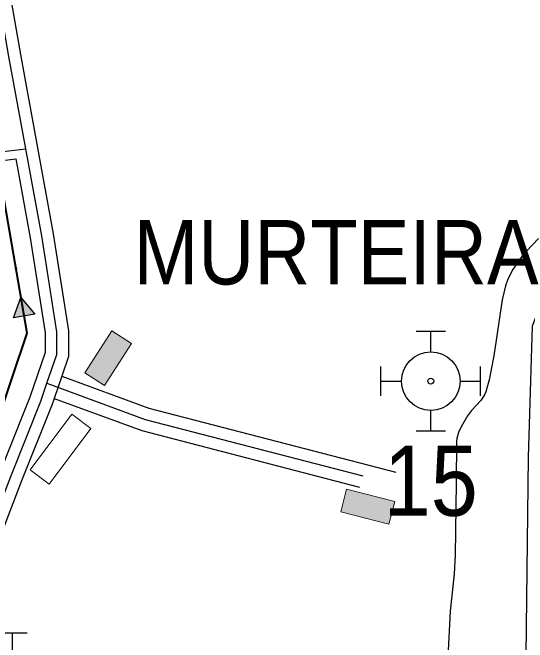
# Model space of a CAD drawing. Extents: x -64005 to -55000, y -89025 to -80000.
# Drawn here: x -62290 to -61851, y -82708 to -82170 of the extents above; entities that cross this region are included whole.
import ezdxf
from ezdxf.enums import TextEntityAlignment as Align

# ---------------------------------------------------------------- set-up
doc = ezdxf.new("R2010")
doc.units = 0
doc.header["$LTSCALE"] = 32
doc.linetypes.add('DOT_DASHED', pattern=[7.7, 5, -1.2, 0.3, -1.2])
doc.linetypes.add('LONG_DASHED', pattern=[7.5, 6, -1.5])
for name, color, linetype, lineweight in [('16', 7, 'Continuous', 25), ('18', 7, 'Continuous', 25), ('21', 7, 'Continuous', 25), ('39', 7, 'LONG_DASHED', 25), ('41', 7, 'Continuous', 25), ('6', 7, 'Continuous', 25), ('7', 7, 'Continuous', 13), ('8', 7, 'Continuous', 25)]:
    doc.layers.add(name, color=color, linetype=linetype, lineweight=lineweight)
doc.layers.add('36', color=7, linetype='Continuous')
doc.layers.add('37', color=7, linetype='Continuous')

msp = doc.modelspace()

# ---------------------------------------------------------------- hatches: boundary and pattern name
at = {"layer": '18'}
msp.add_hatch(color=256, dxfattribs=at).paths.add_polyline_path([(-62289.28, -82430.79), (-62282.9, -82413.42), (-62271.05, -82427.63)])
at = {"layer": '7'}
for points in [[(-62205.44, -82441.95), (-62228.42, -82477.7), (-62211.6, -82488.51), (-62188.62, -82452.76)], [(-62010.03, -82596.43), (-61968.89, -82607.09), (-61963.87, -82587.73), (-62005.01, -82577.07)]]:
    msp.add_hatch(color=256, dxfattribs=at).paths.add_polyline_path(points)

# ---------------------------------------------------------------- linework, layer by layer
at = {"layer": '16'}
for p, q in [((-62302.51, -82699.85), (-62277.51, -82699.85)), ((-62290.01, -82714.85), (-62290.01, -82699.85))]:
    msp.add_line(p, q, dxfattribs=at)
at = {"layer": '18', "linetype": 'DOT_DASHED', "lineweight": 40}
msp.add_lwpolyline([(-62343.25, -82631.81), (-62318.39, -82564.8), (-62277.61, -82443.92), (-62314.58, -82230.74), (-62336.62, -82104.99), (-62334.94, -82064.96), (-62220.05, -81694.83)], dxfattribs=at)
at = {"layer": '18'}
msp.add_lwpolyline([(-62289.28, -82430.79), (-62282.9, -82413.42), (-62271.05, -82427.63)], close=True, dxfattribs=at)
msp.add_lwpolyline([(-62296.48, -82499.87), (-62277.61, -82443.92), (-62280.16, -82429.21)], dxfattribs=at)
msp.add_circle((-62287.17, -82388.79), 0.5, dxfattribs=at)
at = {"layer": '21'}
msp.add_lwpolyline([(-62368.89, -82308.47), (-62303.93, -82297.12), (-62287.41, -82295.18)], dxfattribs=at)
at = {"layer": '39', "linetype": 'Continuous'}
for points in [[(-62278.81, -82286.61), (-62293.27, -82207.77), (-62311.74, -82102.53), (-62310.11, -82069.08), (-62291.64, -82004.81), (-62226.6, -81799.43)], [(-62260.77, -82486.78), (-62252.33, -82462.13), (-62252.33, -82442.85), (-62265.19, -82360.91), (-62278.81, -82286.61)], [(-62332.29, -82680.06), (-62330.99, -82675.24), (-62316.59, -82630.6), (-62291.7, -82566.33), (-62265.99, -82502.06), (-62260.77, -82486.78)]]:
    msp.add_lwpolyline(points, dxfattribs=at)
at = {"layer": '39', "linetype": 'DOT_DASHED'}
msp.add_lwpolyline([(-62378.08, -82302.46), (-62305.02, -82289.7), (-62278.81, -82286.61)], dxfattribs=at)
at = {"layer": '39'}
msp.add_lwpolyline([(-62260.77, -82486.78), (-62176.91, -82517.58), (-61965.45, -82572.38)], dxfattribs=at)
at = {"layer": '41'}
for p, q in [((-61945.72, -82442.39), (-61920.72, -82442.39)), ((-61933.22, -82459.89), (-61933.22, -82442.39)), ((-61975.72, -82497.39), (-61975.72, -82472.39)), ((-61890.72, -82497.39), (-61890.72, -82472.39)), ((-61975.72, -82484.89), (-61958.22, -82484.89)), ((-61908.22, -82484.89), (-61890.72, -82484.89)), ((-61933.22, -82527.39), (-61933.22, -82509.89)), ((-61945.72, -82527.39), (-61920.72, -82527.39))]:
    msp.add_line(p, q, dxfattribs=at)
for radius in [25, 2.5]:
    msp.add_circle((-61933.22, -82484.89), radius, dxfattribs=at)
at = {"layer": '6'}
msp.add_line((-62248.14, -82480.76), (-62254.61, -82499.69), dxfattribs=at)
for points in [[(-62217.22, -81802.92), (-62282.07, -82007.69), (-62300.18, -82070.73), (-62301.7, -82101.9), (-62283.43, -82206), (-62255.33, -82359.23), (-62242.33, -82442.07), (-62242.33, -82463.79), (-62248.14, -82480.76)], [(-62287.41, -82295.18), (-62275.05, -82362.59), (-62262.33, -82443.63), (-62262.33, -82460.47), (-62275.37, -82498.58), (-62295.09, -82547.88), (-62326.02, -82627.26), (-62334.74, -82654.3), (-62335.53, -82656.94)], [(-62254.61, -82499.69), (-62256.61, -82505.54), (-62282.38, -82569.99), (-62307.16, -82633.94), (-62322.14, -82680.4), (-62329.17, -82714.01), (-62337.94, -82786.58), (-62347.77, -82884.9)]]:
    msp.add_lwpolyline(points, dxfattribs=at)
at = {"layer": '7', "lineweight": 25}
msp.add_lwpolyline([(-61841.33, -82363.02), (-61851.67, -82374.21), (-61856.56, -82380.04), (-61863.31, -82389.51), (-61867.52, -82397.78), (-61869.55, -82403.54), (-61872.33, -82415.43), (-61879.37, -82463.33), (-61883.32, -82483.9), (-61886.13, -82494.04), (-61887.23, -82496.68), (-61890.45, -82501.36), (-61898.49, -82509.89), (-61901.9, -82514.6), (-61907.36, -82524.04), (-61909.61, -82528.91), (-61910.97, -82533.96), (-61911.2, -82536.58), (-61911.48, -82571.52), (-61912.32, -82633.5), (-61913.31, -82649.49), (-61915.58, -82670.75), (-61916.55, -82681.39), (-61918.73, -82720.65)], dxfattribs=at)
at = {"layer": '7'}
for points in [[(-62205.44, -82441.95), (-62228.42, -82477.7), (-62211.6, -82488.51), (-62188.62, -82452.76)], [(-62239.44, -82513.2), (-62275.02, -82560.63), (-62258.87, -82572.74), (-62223.29, -82525.31)], [(-62010.03, -82596.43), (-61968.89, -82607.09), (-61963.87, -82587.73), (-62005.01, -82577.07)]]:
    msp.add_lwpolyline(points, close=True, dxfattribs=at)
at = {"layer": '8', "linetype": 'LONG_DASHED'}
for points in [[(-61492.61, -82145.55), (-61650.28, -82234.27), (-61785.38, -82343.46), (-61830, -82395.25), (-61839.58, -82419.77), (-61846.7, -82437.95), (-61850.2, -82549.69), (-61852.12, -82719.25), (-61850.39, -82840.81), (-61832.81, -82907.62), (-61787.86, -83037.39)], [(-62254.61, -82499.69), (-62179.9, -82527.14), (-61967.96, -82582.06)]]:
    msp.add_lwpolyline(points, dxfattribs=at)
at = {"layer": '8'}
msp.add_lwpolyline([(-62248.14, -82480.76), (-62173.92, -82508.01), (-61962.95, -82562.7)], dxfattribs=at)

# ---------------------------------------------------------------- texts
at = {"layer": '36', "width": 0.9}
msp.add_text('MURTEIRA', height=55, dxfattribs=at).set_placement((-62013.95, -82402.39), align=Align.CENTER)
at = {"layer": '37', "width": 0.9}
msp.add_text('15', height=60, dxfattribs=at).set_placement((-61933.22, -82599.89), align=Align.CENTER)

doc.saveas('drawing.dxf')
